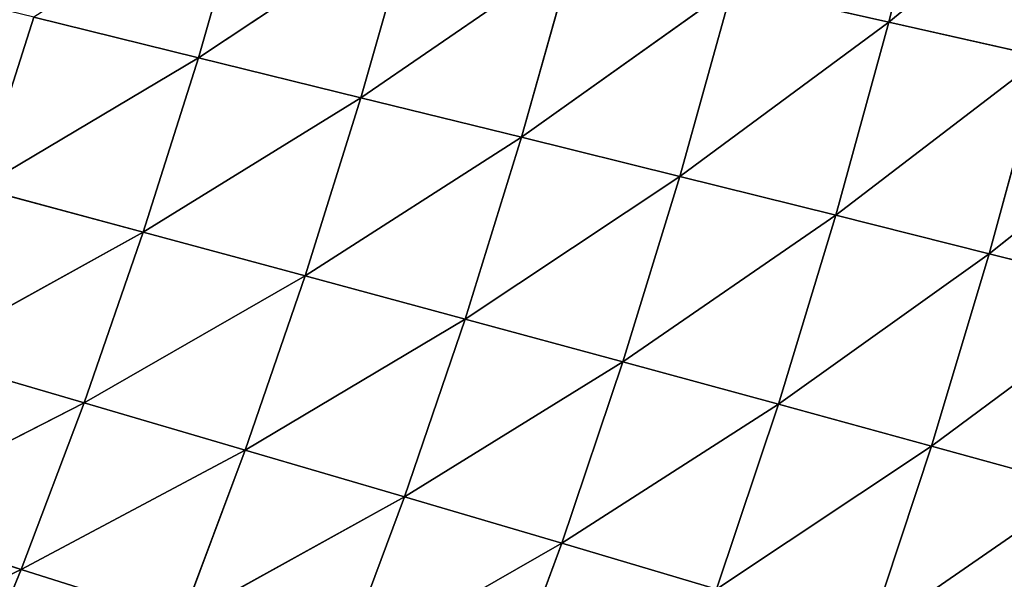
# Model space of a CAD drawing. Extents: x 0 to 500, y 0 to 390.
# Tile 750 of 1056: x 415 to 436, y 143 to 155. Entities that reach past the tile are written whole.
import ezdxf

# ---------------------------------------------------------------- set-up
doc = ezdxf.new("R2010")
doc.units = 0
doc.header["$LTSCALE"] = 25.4
doc.layers.get('0').update_dxf_attribs({"linetype": 'CONTINUOUS'})

# ---------------------------------------------------------------- blocks, each defined once
blk = doc.blocks.new('ATLANTA505_-_S_STL')
at = {"color": 0}
for p, q in [((439.351, 53.128, 240.642), (434.831, 51.174, 243.988)), ((439.351, 53.128, 240.642), (434.831, 51.174, 243.988)), ((440.512, 53.189, 236.304), (436.084, 51.227, 239.821)), ((440.512, 53.189, 236.304), (436.084, 51.227, 239.821)), ((439.351, 53.128, 240.642), (436.084, 51.227, 239.821)), ((439.351, 53.128, 240.642), (436.084, 51.227, 239.821)), ((438.09, 53.076, 244.883), (433.482, 51.13, 248.06)), ((438.09, 53.076, 244.883), (433.482, 51.13, 248.06)), ((438.09, 53.076, 244.883), (434.831, 51.174, 243.988)), ((438.09, 53.076, 244.883), (434.831, 51.174, 243.988)), ((436.084, 51.227, 239.821), (431.517, 49.382, 243.081)), ((436.084, 51.227, 239.821), (431.517, 49.382, 243.081)), ((437.24, 51.289, 235.561), (432.761, 49.435, 238.991)), ((437.24, 51.289, 235.561), (432.761, 49.435, 238.991)), ((436.084, 51.227, 239.821), (432.761, 49.435, 238.991)), ((436.084, 51.227, 239.821), (432.761, 49.435, 238.991)), ((438.299, 51.361, 231.206), (433.91, 49.498, 234.809)), ((438.299, 51.361, 231.206), (433.91, 49.498, 234.809)), ((437.24, 51.289, 235.561), (433.91, 49.498, 234.809)), ((437.24, 51.289, 235.561), (433.91, 49.498, 234.809)), ((436.084, 51.227, 239.821), (434.831, 51.174, 243.988)), ((436.084, 51.227, 239.821), (434.831, 51.174, 243.988)), ((437.24, 51.289, 235.561), (436.084, 51.227, 239.821)), ((437.24, 51.289, 235.561), (436.084, 51.227, 239.821)), ((434.831, 51.174, 243.988), (430.179, 49.338, 247.08)), ((434.831, 51.174, 243.988), (430.179, 49.338, 247.08)), ((434.831, 51.174, 243.988), (431.517, 49.382, 243.081)), ((434.831, 51.174, 243.988), (431.517, 49.382, 243.081)), ((434.831, 51.174, 243.988), (433.482, 51.13, 248.06)), ((434.831, 51.174, 243.988), (433.482, 51.13, 248.06)), ((433.91, 49.498, 234.809), (429.383, 47.749, 238.151)), ((433.91, 49.498, 234.809), (429.383, 47.749, 238.151)), ((433.91, 49.498, 234.809), (430.524, 47.811, 234.048)), ((433.91, 49.498, 234.809), (430.524, 47.811, 234.048)), ((432.761, 49.435, 238.991), (433.91, 49.498, 234.809)), ((432.761, 49.435, 238.991), (433.91, 49.498, 234.809)), ((433.91, 49.498, 234.809), (434.965, 49.57, 230.534)), ((433.91, 49.498, 234.809), (434.965, 49.57, 230.534)), ((431.517, 49.382, 243.081), (426.824, 47.651, 246.088)), ((431.517, 49.382, 243.081), (426.824, 47.651, 246.088)), ((430.179, 49.338, 247.08), (426.824, 47.651, 246.088)), ((430.179, 49.338, 247.08), (426.824, 47.651, 246.088)), ((432.761, 49.435, 238.991), (428.149, 47.695, 242.165)), ((432.761, 49.435, 238.991), (428.149, 47.695, 242.165)), ((431.517, 49.382, 243.081), (428.149, 47.695, 242.165)), ((431.517, 49.382, 243.081), (428.149, 47.695, 242.165)), ((432.761, 49.435, 238.991), (429.383, 47.749, 238.151)), ((432.761, 49.435, 238.991), (429.383, 47.749, 238.151)), ((430.179, 49.338, 247.08), (431.517, 49.382, 243.081)), ((430.179, 49.338, 247.08), (431.517, 49.382, 243.081)), ((431.517, 49.382, 243.081), (432.761, 49.435, 238.991)), ((431.517, 49.382, 243.081), (432.761, 49.435, 238.991)), ((430.524, 47.811, 234.048), (425.954, 46.163, 237.303)), ((430.524, 47.811, 234.048), (425.954, 46.163, 237.303)), ((430.524, 47.811, 234.048), (429.383, 47.749, 238.151)), ((430.524, 47.811, 234.048), (429.383, 47.749, 238.151)), ((426.824, 47.651, 246.088), (422.021, 46.029, 248.843)), ((426.824, 47.651, 246.088), (422.021, 46.029, 248.843)), ((428.149, 47.695, 242.165), (423.421, 46.065, 245.085)), ((428.149, 47.695, 242.165), (423.421, 46.065, 245.085)), ((426.824, 47.651, 246.088), (423.421, 46.065, 245.085)), ((426.824, 47.651, 246.088), (423.421, 46.065, 245.085)), ((429.383, 47.749, 238.151), (424.732, 46.11, 241.238)), ((429.383, 47.749, 238.151), (424.732, 46.11, 241.238)), ((428.149, 47.695, 242.165), (424.732, 46.11, 241.238)), ((428.149, 47.695, 242.165), (424.732, 46.11, 241.238)), ((426.824, 47.651, 246.088), (425.407, 47.615, 249.92)), ((426.824, 47.651, 246.088), (425.407, 47.615, 249.92)), ((429.383, 47.749, 238.151), (425.954, 46.163, 237.303)), ((429.383, 47.749, 238.151), (425.954, 46.163, 237.303)), ((428.149, 47.695, 242.165), (426.824, 47.651, 246.088)), ((428.149, 47.695, 242.165), (426.824, 47.651, 246.088)), ((429.383, 47.749, 238.151), (428.149, 47.695, 242.165)), ((429.383, 47.749, 238.151), (428.149, 47.695, 242.165)), ((418.59, 44.541, 247.754), (423.421, 46.065, 245.085)), ((418.59, 44.541, 247.754), (423.421, 46.065, 245.085)), ((419.972, 44.577, 244.071), (424.732, 46.11, 241.238)), ((419.972, 44.577, 244.071), (424.732, 46.11, 241.238)), ((419.972, 44.577, 244.071), (423.421, 46.065, 245.085)), ((419.972, 44.577, 244.071), (423.421, 46.065, 245.085)), ((421.268, 44.62, 240.302), (425.954, 46.163, 237.303)), ((421.268, 44.62, 240.302), (425.954, 46.163, 237.303)), ((421.268, 44.62, 240.302), (424.732, 46.11, 241.238)), ((421.268, 44.62, 240.302), (424.732, 46.11, 241.238)), ((422.021, 46.029, 248.843), (423.421, 46.065, 245.085)), ((422.021, 46.029, 248.843), (423.421, 46.065, 245.085)), ((422.477, 44.672, 236.446), (427.086, 46.224, 233.28)), ((422.477, 44.672, 236.446), (427.086, 46.224, 233.28)), ((422.477, 44.672, 236.446), (425.954, 46.163, 237.303)), ((422.477, 44.672, 236.446), (425.954, 46.163, 237.303)), ((423.421, 46.065, 245.085), (424.732, 46.11, 241.238)), ((423.421, 46.065, 245.085), (424.732, 46.11, 241.238)), ((424.732, 46.11, 241.238), (425.954, 46.163, 237.303)), ((424.732, 46.11, 241.238), (425.954, 46.163, 237.303)), ((425.954, 46.163, 237.303), (427.086, 46.224, 233.28)), ((425.954, 46.163, 237.303), (427.086, 46.224, 233.28)), ((419.972, 44.577, 244.071), (415.117, 43.144, 246.655)), ((419.972, 44.577, 244.071), (415.117, 43.144, 246.655)), ((421.268, 44.62, 240.302), (416.481, 43.179, 243.048)), ((421.268, 44.62, 240.302), (416.481, 43.179, 243.048)), ((419.972, 44.577, 244.071), (416.481, 43.179, 243.048)), ((419.972, 44.577, 244.071), (416.481, 43.179, 243.048)), ((422.477, 44.672, 236.446), (417.76, 43.222, 239.356)), ((422.477, 44.672, 236.446), (417.76, 43.222, 239.356)), ((421.268, 44.62, 240.302), (417.76, 43.222, 239.356)), ((421.268, 44.62, 240.302), (417.76, 43.222, 239.356)), ((419.972, 44.577, 244.071), (418.59, 44.541, 247.754)), ((419.972, 44.577, 244.071), (418.59, 44.541, 247.754)), ((423.599, 44.732, 232.503), (418.955, 43.273, 235.58)), ((423.599, 44.732, 232.503), (418.955, 43.273, 235.58)), ((422.477, 44.672, 236.446), (418.955, 43.273, 235.58)), ((422.477, 44.672, 236.446), (418.955, 43.273, 235.58)), ((421.268, 44.62, 240.302), (419.972, 44.577, 244.071)), ((421.268, 44.62, 240.302), (419.972, 44.577, 244.071)), ((422.477, 44.672, 236.446), (421.268, 44.62, 240.302)), ((422.477, 44.672, 236.446), (421.268, 44.62, 240.302)), ((423.599, 44.732, 232.503), (422.477, 44.672, 236.446)), ((423.599, 44.732, 232.503), (422.477, 44.672, 236.446)), ((418.59, 44.541, 247.754), (415.117, 43.144, 246.655)), ((418.59, 44.541, 247.754), (415.117, 43.144, 246.655)), ((418.955, 43.273, 235.58), (420.065, 43.331, 231.719)), ((418.955, 43.273, 235.58), (420.065, 43.331, 231.719)), ((416.481, 43.179, 243.048), (411.605, 41.835, 245.545)), ((416.481, 43.179, 243.048), (411.605, 41.835, 245.545)), ((415.117, 43.144, 246.655), (411.605, 41.835, 245.545)), ((415.117, 43.144, 246.655), (411.605, 41.835, 245.545)), ((417.76, 43.222, 239.356), (412.949, 41.87, 242.014)), ((417.76, 43.222, 239.356), (412.949, 41.87, 242.014)), ((416.481, 43.179, 243.048), (412.949, 41.87, 242.014)), ((416.481, 43.179, 243.048), (412.949, 41.87, 242.014)), ((413.67, 43.117, 250.177), (415.117, 43.144, 246.655)), ((413.67, 43.117, 250.177), (415.117, 43.144, 246.655)), ((418.955, 43.273, 235.58), (414.21, 41.911, 238.402)), ((418.955, 43.273, 235.58), (414.21, 41.911, 238.402)), ((417.76, 43.222, 239.356), (414.21, 41.911, 238.402)), ((417.76, 43.222, 239.356), (414.21, 41.911, 238.402)), ((415.117, 43.144, 246.655), (416.481, 43.179, 243.048)), ((415.117, 43.144, 246.655), (416.481, 43.179, 243.048)), ((418.955, 43.273, 235.58), (415.389, 41.96, 234.706)), ((418.955, 43.273, 235.58), (415.389, 41.96, 234.706)), ((416.481, 43.179, 243.048), (417.76, 43.222, 239.356)), ((416.481, 43.179, 243.048), (417.76, 43.222, 239.356)), ((417.76, 43.222, 239.356), (418.955, 43.273, 235.58)), ((417.76, 43.222, 239.356), (418.955, 43.273, 235.58)), ((414.21, 41.911, 238.402), (415.389, 41.96, 234.706)), ((414.21, 41.911, 238.402), (415.389, 41.96, 234.706))]:
    blk.add_line(p, q, dxfattribs=at)
mesh = blk.add_polyface(dxfattribs=at)
corners = [(438.09, 53.076, 244.883), (439.351, 53.128, 240.642), (434.831, 51.174, 243.988)]
mesh.append_faces([[corners[k] for k in face] for face in [(0, 1, 2)]], dxfattribs={"color": 0})
mesh = blk.add_polyface(dxfattribs=at)
corners = [(434.831, 51.174, 243.988), (439.351, 53.128, 240.642), (436.084, 51.227, 239.821)]
mesh.append_faces([[corners[k] for k in face] for face in [(0, 1, 2)]], dxfattribs={"color": 0})
mesh = blk.add_polyface(dxfattribs=at)
corners = [(439.351, 53.128, 240.642), (440.512, 53.189, 236.304), (436.084, 51.227, 239.821)]
mesh.append_faces([[corners[k] for k in face] for face in [(0, 1, 2)]], dxfattribs={"color": 0})
mesh = blk.add_polyface(dxfattribs=at)
corners = [(436.084, 51.227, 239.821), (440.512, 53.189, 236.304), (437.24, 51.289, 235.561)]
mesh.append_faces([[corners[k] for k in face] for face in [(0, 1, 2)]], dxfattribs={"color": 0})
mesh = blk.add_polyface(dxfattribs=at)
corners = [(436.73, 53.034, 249.029), (438.09, 53.076, 244.883), (433.482, 51.13, 248.06)]
mesh.append_faces([[corners[k] for k in face] for face in [(0, 1, 2)]], dxfattribs={"color": 0})
mesh = blk.add_polyface(dxfattribs=at)
corners = [(433.482, 51.13, 248.06), (438.09, 53.076, 244.883), (434.831, 51.174, 243.988)]
mesh.append_faces([[corners[k] for k in face] for face in [(0, 1, 2)]], dxfattribs={"color": 0})
mesh = blk.add_polyface(dxfattribs=at)
corners = [(434.831, 51.174, 243.988), (436.084, 51.227, 239.821), (431.517, 49.382, 243.081)]
mesh.append_faces([[corners[k] for k in face] for face in [(0, 1, 2)]], dxfattribs={"color": 0})
mesh = blk.add_polyface(dxfattribs=at)
corners = [(431.517, 49.382, 243.081), (436.084, 51.227, 239.821), (432.761, 49.435, 238.991)]
mesh.append_faces([[corners[k] for k in face] for face in [(0, 1, 2)]], dxfattribs={"color": 0})
mesh = blk.add_polyface(dxfattribs=at)
corners = [(436.084, 51.227, 239.821), (437.24, 51.289, 235.561), (432.761, 49.435, 238.991)]
mesh.append_faces([[corners[k] for k in face] for face in [(0, 1, 2)]], dxfattribs={"color": 0})
mesh = blk.add_polyface(dxfattribs=at)
corners = [(432.761, 49.435, 238.991), (437.24, 51.289, 235.561), (433.91, 49.498, 234.809)]
mesh.append_faces([[corners[k] for k in face] for face in [(0, 1, 2)]], dxfattribs={"color": 0})
mesh = blk.add_polyface(dxfattribs=at)
corners = [(437.24, 51.289, 235.561), (438.299, 51.361, 231.206), (433.91, 49.498, 234.809)]
mesh.append_faces([[corners[k] for k in face] for face in [(0, 1, 2)]], dxfattribs={"color": 0})
mesh = blk.add_polyface(dxfattribs=at)
corners = [(433.91, 49.498, 234.809), (438.299, 51.361, 231.206), (434.965, 49.57, 230.534)]
mesh.append_faces([[corners[k] for k in face] for face in [(0, 1, 2)]], dxfattribs={"color": 0})
mesh = blk.add_polyface(dxfattribs=at)
corners = [(433.482, 51.13, 248.06), (434.831, 51.174, 243.988), (430.179, 49.338, 247.08)]
mesh.append_faces([[corners[k] for k in face] for face in [(0, 1, 2)]], dxfattribs={"color": 0})
mesh = blk.add_polyface(dxfattribs=at)
corners = [(430.179, 49.338, 247.08), (434.831, 51.174, 243.988), (431.517, 49.382, 243.081)]
mesh.append_faces([[corners[k] for k in face] for face in [(0, 1, 2)]], dxfattribs={"color": 0})
mesh = blk.add_polyface(dxfattribs=at)
corners = [(432.761, 49.435, 238.991), (433.91, 49.498, 234.809), (429.383, 47.749, 238.151)]
mesh.append_faces([[corners[k] for k in face] for face in [(0, 1, 2)]], dxfattribs={"color": 0})
mesh = blk.add_polyface(dxfattribs=at)
corners = [(429.383, 47.749, 238.151), (433.91, 49.498, 234.809), (430.524, 47.811, 234.048)]
mesh.append_faces([[corners[k] for k in face] for face in [(0, 1, 2)]], dxfattribs={"color": 0})
mesh = blk.add_polyface(dxfattribs=at)
corners = [(433.91, 49.498, 234.809), (434.965, 49.57, 230.534), (430.524, 47.811, 234.048)]
mesh.append_faces([[corners[k] for k in face] for face in [(0, 1, 2)]], dxfattribs={"color": 0})
mesh = blk.add_polyface(dxfattribs=at)
corners = [(425.407, 47.615, 249.92), (430.179, 49.338, 247.08), (426.824, 47.651, 246.088)]
mesh.append_faces([[corners[k] for k in face] for face in [(0, 1, 2)]], dxfattribs={"color": 0})
mesh = blk.add_polyface(dxfattribs=at)
corners = [(430.179, 49.338, 247.08), (431.517, 49.382, 243.081), (426.824, 47.651, 246.088)]
mesh.append_faces([[corners[k] for k in face] for face in [(0, 1, 2)]], dxfattribs={"color": 0})
mesh = blk.add_polyface(dxfattribs=at)
corners = [(426.824, 47.651, 246.088), (431.517, 49.382, 243.081), (428.149, 47.695, 242.165)]
mesh.append_faces([[corners[k] for k in face] for face in [(0, 1, 2)]], dxfattribs={"color": 0})
mesh = blk.add_polyface(dxfattribs=at)
corners = [(431.517, 49.382, 243.081), (432.761, 49.435, 238.991), (428.149, 47.695, 242.165)]
mesh.append_faces([[corners[k] for k in face] for face in [(0, 1, 2)]], dxfattribs={"color": 0})
mesh = blk.add_polyface(dxfattribs=at)
corners = [(428.149, 47.695, 242.165), (432.761, 49.435, 238.991), (429.383, 47.749, 238.151)]
mesh.append_faces([[corners[k] for k in face] for face in [(0, 1, 2)]], dxfattribs={"color": 0})
mesh = blk.add_polyface(dxfattribs=at)
corners = [(429.383, 47.749, 238.151), (430.524, 47.811, 234.048), (425.954, 46.163, 237.303)]
mesh.append_faces([[corners[k] for k in face] for face in [(0, 1, 2)]], dxfattribs={"color": 0})
mesh = blk.add_polyface(dxfattribs=at)
corners = [(425.954, 46.163, 237.303), (430.524, 47.811, 234.048), (427.086, 46.224, 233.28)]
mesh.append_faces([[corners[k] for k in face] for face in [(0, 1, 2)]], dxfattribs={"color": 0})
mesh = blk.add_polyface(dxfattribs=at)
corners = [(425.407, 47.615, 249.92), (426.824, 47.651, 246.088), (422.021, 46.029, 248.843)]
mesh.append_faces([[corners[k] for k in face] for face in [(0, 1, 2)]], dxfattribs={"color": 0})
mesh = blk.add_polyface(dxfattribs=at)
corners = [(422.021, 46.029, 248.843), (426.824, 47.651, 246.088), (423.421, 46.065, 245.085)]
mesh.append_faces([[corners[k] for k in face] for face in [(0, 1, 2)]], dxfattribs={"color": 0})
mesh = blk.add_polyface(dxfattribs=at)
corners = [(426.824, 47.651, 246.088), (428.149, 47.695, 242.165), (423.421, 46.065, 245.085)]
mesh.append_faces([[corners[k] for k in face] for face in [(0, 1, 2)]], dxfattribs={"color": 0})
mesh = blk.add_polyface(dxfattribs=at)
corners = [(423.421, 46.065, 245.085), (428.149, 47.695, 242.165), (424.732, 46.11, 241.238)]
mesh.append_faces([[corners[k] for k in face] for face in [(0, 1, 2)]], dxfattribs={"color": 0})
mesh = blk.add_polyface(dxfattribs=at)
corners = [(428.149, 47.695, 242.165), (429.383, 47.749, 238.151), (424.732, 46.11, 241.238)]
mesh.append_faces([[corners[k] for k in face] for face in [(0, 1, 2)]], dxfattribs={"color": 0})
mesh = blk.add_polyface(dxfattribs=at)
corners = [(424.732, 46.11, 241.238), (429.383, 47.749, 238.151), (425.954, 46.163, 237.303)]
mesh.append_faces([[corners[k] for k in face] for face in [(0, 1, 2)]], dxfattribs={"color": 0})
mesh = blk.add_polyface(dxfattribs=at)
corners = [(418.59, 44.541, 247.754), (423.421, 46.065, 245.085), (419.972, 44.577, 244.071)]
mesh.append_faces([[corners[k] for k in face] for face in [(0, 1, 2)]], dxfattribs={"color": 0})
mesh = blk.add_polyface(dxfattribs=at)
corners = [(422.021, 46.029, 248.843), (423.421, 46.065, 245.085), (418.59, 44.541, 247.754)]
mesh.append_faces([[corners[k] for k in face] for face in [(0, 1, 2)]], dxfattribs={"color": 0})
mesh = blk.add_polyface(dxfattribs=at)
corners = [(419.972, 44.577, 244.071), (424.732, 46.11, 241.238), (421.268, 44.62, 240.302)]
mesh.append_faces([[corners[k] for k in face] for face in [(0, 1, 2)]], dxfattribs={"color": 0})
mesh = blk.add_polyface(dxfattribs=at)
corners = [(423.421, 46.065, 245.085), (424.732, 46.11, 241.238), (419.972, 44.577, 244.071)]
mesh.append_faces([[corners[k] for k in face] for face in [(0, 1, 2)]], dxfattribs={"color": 0})
mesh = blk.add_polyface(dxfattribs=at)
corners = [(421.268, 44.62, 240.302), (425.954, 46.163, 237.303), (422.477, 44.672, 236.446)]
mesh.append_faces([[corners[k] for k in face] for face in [(0, 1, 2)]], dxfattribs={"color": 0})
mesh = blk.add_polyface(dxfattribs=at)
corners = [(424.732, 46.11, 241.238), (425.954, 46.163, 237.303), (421.268, 44.62, 240.302)]
mesh.append_faces([[corners[k] for k in face] for face in [(0, 1, 2)]], dxfattribs={"color": 0})
mesh = blk.add_polyface(dxfattribs=at)
corners = [(422.477, 44.672, 236.446), (427.086, 46.224, 233.28), (423.599, 44.732, 232.503)]
mesh.append_faces([[corners[k] for k in face] for face in [(0, 1, 2)]], dxfattribs={"color": 0})
mesh = blk.add_polyface(dxfattribs=at)
corners = [(425.954, 46.163, 237.303), (427.086, 46.224, 233.28), (422.477, 44.672, 236.446)]
mesh.append_faces([[corners[k] for k in face] for face in [(0, 1, 2)]], dxfattribs={"color": 0})
mesh = blk.add_polyface(dxfattribs=at)
corners = [(418.59, 44.541, 247.754), (419.972, 44.577, 244.071), (415.117, 43.144, 246.655)]
mesh.append_faces([[corners[k] for k in face] for face in [(0, 1, 2)]], dxfattribs={"color": 0})
mesh = blk.add_polyface(dxfattribs=at)
corners = [(415.117, 43.144, 246.655), (419.972, 44.577, 244.071), (416.481, 43.179, 243.048)]
mesh.append_faces([[corners[k] for k in face] for face in [(0, 1, 2)]], dxfattribs={"color": 0})
mesh = blk.add_polyface(dxfattribs=at)
corners = [(419.972, 44.577, 244.071), (421.268, 44.62, 240.302), (416.481, 43.179, 243.048)]
mesh.append_faces([[corners[k] for k in face] for face in [(0, 1, 2)]], dxfattribs={"color": 0})
mesh = blk.add_polyface(dxfattribs=at)
corners = [(416.481, 43.179, 243.048), (421.268, 44.62, 240.302), (417.76, 43.222, 239.356)]
mesh.append_faces([[corners[k] for k in face] for face in [(0, 1, 2)]], dxfattribs={"color": 0})
mesh = blk.add_polyface(dxfattribs=at)
corners = [(421.268, 44.62, 240.302), (422.477, 44.672, 236.446), (417.76, 43.222, 239.356)]
mesh.append_faces([[corners[k] for k in face] for face in [(0, 1, 2)]], dxfattribs={"color": 0})
mesh = blk.add_polyface(dxfattribs=at)
corners = [(417.76, 43.222, 239.356), (422.477, 44.672, 236.446), (418.955, 43.273, 235.58)]
mesh.append_faces([[corners[k] for k in face] for face in [(0, 1, 2)]], dxfattribs={"color": 0})
mesh = blk.add_polyface(dxfattribs=at)
corners = [(422.477, 44.672, 236.446), (423.599, 44.732, 232.503), (418.955, 43.273, 235.58)]
mesh.append_faces([[corners[k] for k in face] for face in [(0, 1, 2)]], dxfattribs={"color": 0})
mesh = blk.add_polyface(dxfattribs=at)
corners = [(418.955, 43.273, 235.58), (423.599, 44.732, 232.503), (420.065, 43.331, 231.719)]
mesh.append_faces([[corners[k] for k in face] for face in [(0, 1, 2)]], dxfattribs={"color": 0})
mesh = blk.add_polyface(dxfattribs=at)
corners = [(413.67, 43.117, 250.177), (418.59, 44.541, 247.754), (415.117, 43.144, 246.655), (417.121, 44.513, 251.351)]
mesh.append_faces([[corners[k] for k in face] for face in [(0, 1, 2), (1, 0, 3)]], dxfattribs={"vtx0": -1, "color": 0})
mesh = blk.add_polyface(dxfattribs=at)
corners = [(418.955, 43.273, 235.58), (420.065, 43.331, 231.719), (415.389, 41.96, 234.706)]
mesh.append_faces([[corners[k] for k in face] for face in [(0, 1, 2)]], dxfattribs={"color": 0})
mesh = blk.add_polyface(dxfattribs=at)
corners = [(410.181, 41.808, 248.993), (415.117, 43.144, 246.655), (411.605, 41.835, 245.545), (413.67, 43.117, 250.177)]
mesh.append_faces([[corners[k] for k in face] for face in [(0, 1, 2), (1, 0, 3)]], dxfattribs={"vtx0": -1, "color": 0})
mesh = blk.add_polyface(dxfattribs=at)
corners = [(415.117, 43.144, 246.655), (416.481, 43.179, 243.048), (411.605, 41.835, 245.545)]
mesh.append_faces([[corners[k] for k in face] for face in [(0, 1, 2)]], dxfattribs={"color": 0})
mesh = blk.add_polyface(dxfattribs=at)
corners = [(411.605, 41.835, 245.545), (416.481, 43.179, 243.048), (412.949, 41.87, 242.014)]
mesh.append_faces([[corners[k] for k in face] for face in [(0, 1, 2)]], dxfattribs={"color": 0})
mesh = blk.add_polyface(dxfattribs=at)
corners = [(416.481, 43.179, 243.048), (417.76, 43.222, 239.356), (412.949, 41.87, 242.014)]
mesh.append_faces([[corners[k] for k in face] for face in [(0, 1, 2)]], dxfattribs={"color": 0})
mesh = blk.add_polyface(dxfattribs=at)
corners = [(412.949, 41.87, 242.014), (417.76, 43.222, 239.356), (414.21, 41.911, 238.402)]
mesh.append_faces([[corners[k] for k in face] for face in [(0, 1, 2)]], dxfattribs={"color": 0})
mesh = blk.add_polyface(dxfattribs=at)
corners = [(417.76, 43.222, 239.356), (418.955, 43.273, 235.58), (414.21, 41.911, 238.402)]
mesh.append_faces([[corners[k] for k in face] for face in [(0, 1, 2)]], dxfattribs={"color": 0})
mesh = blk.add_polyface(dxfattribs=at)
corners = [(414.21, 41.911, 238.402), (418.955, 43.273, 235.58), (415.389, 41.96, 234.706)]
mesh.append_faces([[corners[k] for k in face] for face in [(0, 1, 2)]], dxfattribs={"color": 0})
mesh = blk.add_polyface(dxfattribs=at)
corners = [(414.21, 41.911, 238.402), (415.389, 41.96, 234.706), (408.136, 39.575, 232.936)]
mesh.append_faces([[corners[k] for k in face] for face in [(0, 1, 2)]], dxfattribs={"color": 0})

msp = doc.modelspace()

# ---------------------------------------------------------------- block references
at = {"color": 254, "extrusion": (0, -1, 1.11022e-16)}
msp.add_blockref('ATLANTA505_-_S_STL', (-0.149, -0.01, -389.852), dxfattribs=at)

doc.saveas('drawing.dxf')
